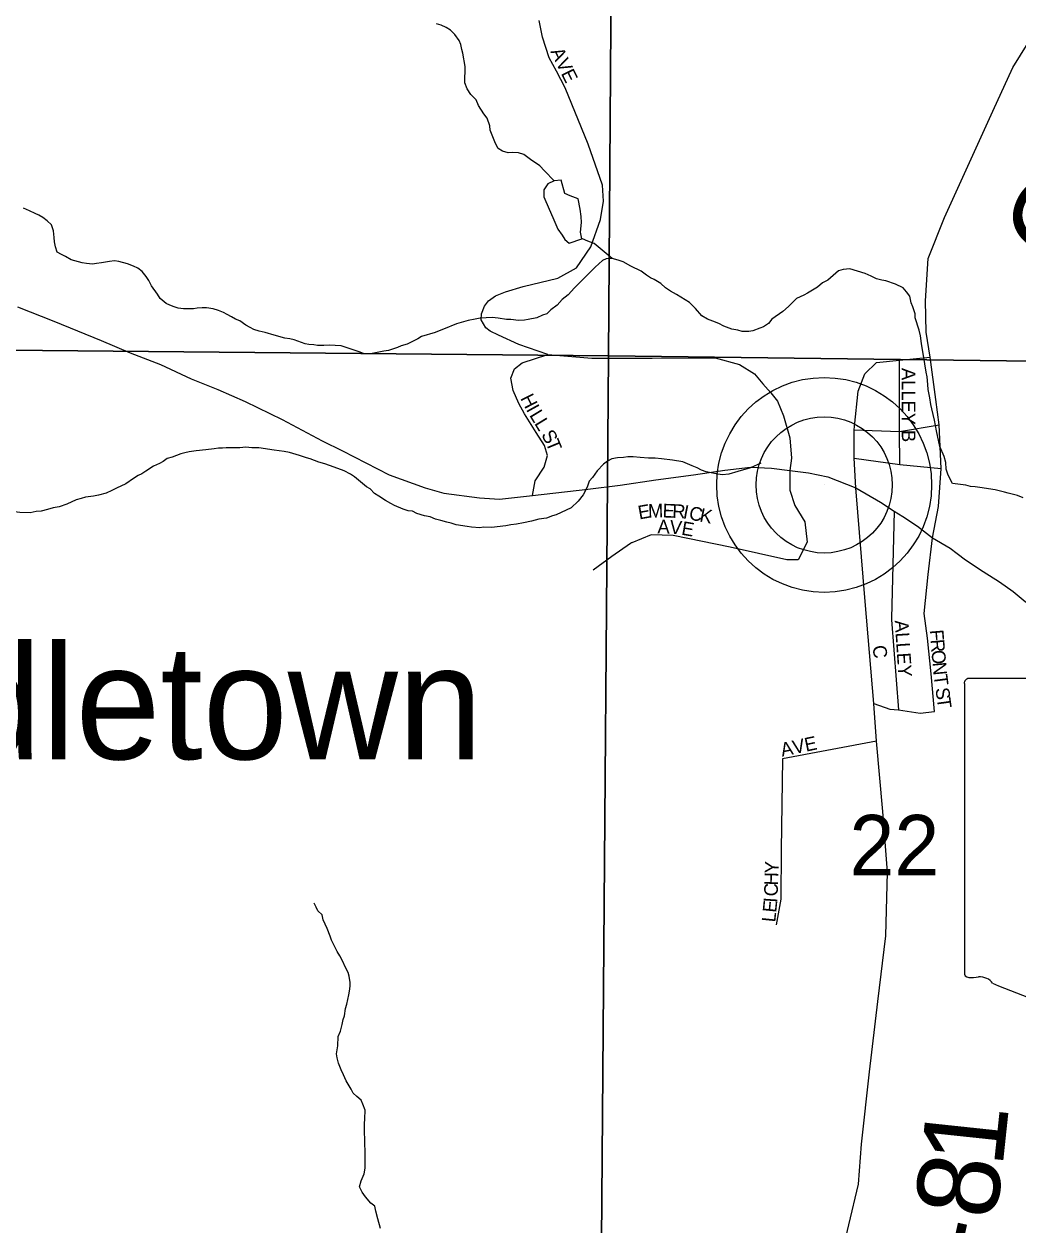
# Model space of a CAD drawing. Extents: x 1310247 to 1552180, y 377264 to 706493.
# Drawn here: x 1424452 to 1428085, y 558011 to 562401 of the extents above; entities that cross this region are included whole.
import ezdxf

# ---------------------------------------------------------------- set-up
doc = ezdxf.new("R2010")
doc.units = 0
for name, color, linetype in [('GM_X_County_Road', 7, 'Continuous'), ('GM_X_County_Road_Text', 7, 'Continuous'), ('GM_X_Minor_River', 7, 'Continuous'), ('GM_X_Section', 7, 'Continuous'), ('GM_X_Section_Text', 7, 'Continuous'), ('GM_X_State_Route', 7, 'Continuous'), ('GM_X_State_Shield', 7, 'Continuous'), ('GM_X_Township_Subdivision', 7, 'Continuous'), ('GM_X_Township_Subdivision_Text', 7, 'Continuous'), ('GM_X_Unincorporated', 7, 'Continuous'), ('GM_X_Unincorporated_Location', 7, 'Continuous'), ('GM_X_Unincorporated_Text', 7, 'Continuous')]:
    doc.layers.add(name, color=color, linetype=linetype)

msp = doc.modelspace()

# ---------------------------------------------------------------- linework, layer by layer
at = {"layer": 'GM_X_County_Road'}
for points in [[(1427772, 560522.2), (1427794.8, 560637.2), (1427804.1, 560775.9), (1427797.2, 560936.2), (1427784.6, 561027.8), (1427764, 561183), (1427749.6, 561274.5), (1427746.9, 561388.7), (1427756.7, 561543.2), (1427816.4, 561693.2), (1427993.5, 562081.8), (1428065.7, 562242.3), (1428268.2, 562567.9), (1428408.3, 562798.9), (1428563.7, 563151.5), (1428774.3, 563641.5), (1429063.6, 564149.3), (1429169.3, 564443.3), (1429240.7, 564728.1), (1429289.4, 564985.5), (1429340.6, 565108.5), (1430024.6, 565982.1), (1430380.3, 566444.5), (1430697, 566874.4)], [(1427401.9, 557736.7), (1427466.9, 558011.5), (1427501.6, 558159.8), (1427512.9, 558306.4), (1427542.4, 558570.8), (1427572.7, 558827.5), (1427602.2, 559067.6), (1427608.2, 559300.9), (1427590.9, 559522), (1427567.5, 559779.5), (1427557.9, 559917.4), (1427525.9, 560290.2), (1427492.7, 560705)]]:
    msp.add_lwpolyline(points, dxfattribs=at)
at = {"layer": 'GM_X_Minor_River'}
for points in [[(1426389.3, 561828.1), (1426354.9, 561864.7), (1426337, 561882.8), (1426303.2, 561905.2), (1426279.4, 561923.4), (1426259.5, 561929.6), (1426237.5, 561931.8), (1426221.6, 561930), (1426201.6, 561936.2), (1426185.7, 561946.3), (1426175.9, 561964.4), (1426156.3, 562012.7), (1426154.4, 562028.7), (1426144.6, 562056.8), (1426132.8, 562073), (1426113, 562103.2), (1426105.2, 562123.3), (1426085.3, 562143.5), (1426071.5, 562163.7), (1426063.7, 562185.8), (1426064.1, 562245.8), (1426056.5, 562294), (1426052.6, 562308), (1426048.7, 562326.1), (1426042.9, 562340.1), (1426027, 562362.3), (1426011.2, 562378.5), (1425995.3, 562388.6), (1425977.4, 562396.8), (1425959.4, 562401)], [(1426491.3, 561615.8), (1426485.6, 561639.6), (1426490.3, 561675.6), (1426488.8, 561697.7), (1426485.3, 561723.9), (1426478.1, 561762.2), (1426448.2, 561772.8), (1426428.4, 561781.2), (1426415.3, 561829.6), (1426389.3, 561828.1), (1426367, 561816.5), (1426352.5, 561794.7), (1426352, 561768.6), (1426371.1, 561724.1)], [(1424625.3, 561538.3), (1424603.4, 561550.5), (1424589.5, 561558.7), (1424573.6, 561566.8), (1424567.8, 561586.9), (1424563.9, 561605), (1424562, 561621), (1424560.2, 561645.1), (1424552.4, 561667.2), (1424536.5, 561681.3), (1424520.6, 561693.5), (1424506.7, 561701.6), (1424492.8, 561707.8), (1424472.9, 561718), (1424451, 561728.2)], [(1426371.1, 561724.1), (1426384.5, 561693.7), (1426403.7, 561651.2), (1426419.3, 561628.8), (1426429, 561612.6), (1426444.7, 561600.2), (1426491.3, 561615.8)], [(1426602.1, 561544), (1426572.3, 561568.3), (1426558.4, 561580.4), (1426536.6, 561598.7), (1426512.7, 561606.9), (1426492.8, 561615.1), (1426491.3, 561615.8)], [(1426949.9, 561322.5), (1426930, 561334.7), (1426906.3, 561360.9), (1426884.5, 561383.2), (1426836.7, 561411.6), (1426814.9, 561423.9), (1426797, 561436), (1426779.1, 561452.2), (1426755.3, 561466.5), (1426741.3, 561472.6), (1426727.4, 561482.7), (1426707.6, 561496.9), (1426669.8, 561515.3), (1426641.9, 561531.6), (1426624, 561537.8), (1426602.1, 561544), (1426580.1, 561542.2), (1426566.1, 561536.3), (1426540, 561512.5), (1426463.6, 561437.1), (1426441.4, 561411.3), (1426419.3, 561393.5), (1426401.2, 561373.6), (1426377.1, 561355.8), (1426363, 561341.9), (1426347, 561336.1), (1426327, 561326.3), (1426295, 561320.6), (1426281, 561318.7), (1426259, 561316.9), (1426231.1, 561321.2), (1426215.1, 561321.3), (1426185.2, 561325.6), (1426163.2, 561327.8), (1426119.3, 561326.2), (1426101.3, 561322.4), (1426075.3, 561316.6), (1426033.3, 561305), (1425985.2, 561285.4), (1425969.2, 561279.5), (1425955.2, 561273.7), (1425905.2, 561258.1), (1425891.1, 561250.2), (1425853, 561230.5), (1425831, 561224.8), (1425817, 561218.9), (1425785, 561207.2), (1425767, 561205.3), (1425719, 561195.8), (1425693, 561196), (1425677.1, 561202.2), (1425611.4, 561224.8), (1425567.5, 561227.2), (1425547.5, 561225.4), (1425525.5, 561225.6), (1425511.6, 561227.7), (1425493.6, 561229.9), (1425479.7, 561232), (1425439.8, 561246.4), (1425423.9, 561250.6), (1425405.9, 561252.7), (1425366.1, 561263.1), (1425334.2, 561273.4), (1425312.3, 561277.6), (1425292.3, 561283.8), (1425278.4, 561292), (1425262.5, 561300.1), (1425240.7, 561316.3), (1425224.7, 561322.5), (1425210.8, 561330.6), (1425194.9, 561338.8), (1425181, 561346.9), (1425163.1, 561353.1), (1425143.1, 561359.3), (1425119.2, 561363.5), (1425103.2, 561363.7), (1425085.3, 561361.8), (1425071.3, 561360), (1425035.3, 561360.3), (1425015.4, 561362.5), (1425001.4, 561366.6), (1424985.5, 561372.8), (1424971.6, 561378.9), (1424949.7, 561397.1), (1424939.9, 561413.2), (1424918.1, 561443.5), (1424908.3, 561463.6), (1424898.4, 561477.7), (1424884.6, 561495.9), (1424868.7, 561508), (1424852.8, 561516.2), (1424830.9, 561524.4), (1424799, 561532.7), (1424783, 561534.9), (1424765, 561533), (1424735, 561527.3), (1424717, 561525.4), (1424703.1, 561523.6), (1424681.1, 561525.8), (1424665.2, 561527.9), (1424625.3, 561538.3)], [(1428103.2, 560669), (1428083.3, 560677.2), (1428049.4, 560685.5), (1428035.5, 560689.7), (1428001.6, 560698), (1427945.8, 560706.5), (1427927.8, 560708.7), (1427911.8, 560710.8), (1427893.9, 560715), (1427846, 560721.4), (1427830.3, 560751.6), (1427822.4, 560773.7), (1427820.6, 560797.8), (1427814.8, 560819.8), (1427799.1, 560856), (1427795.2, 560874.1), (1427787.5, 560914.2), (1427779.8, 560952.3), (1427770.1, 560994.5), (1427766.3, 561010.5), (1427762.5, 561034.6), (1427756.7, 561064.7), (1427754.8, 561082.7), (1427753, 561110.8), (1427749.2, 561128.8), (1427739.6, 561189), (1427737.7, 561203), (1427732, 561233.1), (1427728.2, 561261.2), (1427724.3, 561281.2), (1427708.7, 561327.4), (1427708.8, 561341.4), (1427701, 561367.6), (1427695.1, 561381.6), (1427689.3, 561405.7), (1427677.4, 561421.8), (1427665.6, 561436), (1427637.7, 561450.2), (1427601.9, 561462.6), (1427587.9, 561464.7), (1427568, 561468.9), (1427548.1, 561479.1), (1427526.2, 561489.3), (1427470.4, 561505.9), (1427446.4, 561504.1), (1427428.4, 561498.2), (1427390.2, 561464.6), (1427370.2, 561454.7), (1427352.1, 561438.9), (1427316, 561417.2), (1427302, 561409.3), (1427275.9, 561397.5), (1427245.8, 561367.8), (1427225.7, 561349.9), (1427185.5, 561322.3), (1427173.4, 561306.4), (1427155.4, 561294.5), (1427141.3, 561288.7), (1427115.3, 561278.9), (1427101.3, 561277), (1427077.4, 561277.2), (1427061.4, 561281.4), (1427039.5, 561285.6), (1427009.6, 561295.9), (1426991.7, 561306.1), (1426969.8, 561314.3), (1426949.9, 561322.5)], [(1427145.7, 560796), (1427107.7, 560778.4), (1427061.6, 560764.8), (1427027.6, 560755.1), (1427005.6, 560753.3), (1426987.7, 560755.5), (1426963.8, 560759.7), (1426945.8, 560763.8), (1426927.9, 560770), (1426912, 560778.2), (1426894.1, 560786.3), (1426860.2, 560800.7), (1426822.3, 560807), (1426782.4, 560811.4), (1426758.5, 560813.6), (1426734.5, 560813.9), (1426704.6, 560816.2), (1426678.7, 560818.4), (1426658.7, 560818.6), (1426642.7, 560816.7), (1426620.7, 560814.9), (1426600.7, 560811.1), (1426584.7, 560803.2), (1426570.6, 560791.4), (1426546.5, 560767.6), (1426530.4, 560743.7), (1426518.3, 560729.8), (1426512.2, 560711.8), (1426506.1, 560697.8), (1426496, 560679.9), (1426477.8, 560656.1), (1426451.7, 560632.3), (1426433.6, 560624.4), (1426397.6, 560606.8), (1426383.6, 560602.9), (1426361.6, 560595.1), (1426333.6, 560591.3), (1426307.6, 560583.6), (1426277.6, 560577.8), (1426251.6, 560572.1), (1426231.6, 560570.2), (1426213.6, 560566.4), (1426181.6, 560562.7), (1426161.6, 560560.9), (1426131.7, 560561.2), (1426117.7, 560559.3), (1426087.8, 560561.6), (1426071.8, 560563.7), (1426031.9, 560570.1), (1426014, 560576.3), (1425998, 560580.4), (1425976.1, 560586.6), (1425956.2, 560590.8), (1425936.3, 560599), (1425916.3, 560603.2), (1425888.4, 560611.5), (1425872.5, 560619.6), (1425856.6, 560621.8), (1425838.6, 560628), (1425806.8, 560640.3), (1425792.9, 560648.4), (1425773, 560658.6), (1425749.1, 560674.8), (1425733.2, 560685), (1425717.4, 560701.2), (1425703.5, 560709.3), (1425689.6, 560721.5), (1425659.8, 560745.8), (1425645.9, 560755.9), (1425622, 560768.1), (1425586.2, 560780.5), (1425552.3, 560792.8), (1425530.4, 560799), (1425498.5, 560811.3), (1425484.6, 560815.5), (1425458.7, 560823.7), (1425422.8, 560834.1), (1425402.9, 560838.3), (1425367, 560842.6), (1425311.1, 560851.1), (1425285.2, 560851.4), (1425263.2, 560853.6), (1425241.3, 560851.8), (1425217.3, 560852), (1425191.4, 560852.2), (1425177.4, 560850.4), (1425163.4, 560850.5), (1425147.4, 560848.6), (1425117.4, 560844.9), (1425081.5, 560841.2), (1425055.5, 560837.5), (1425039.5, 560833.6), (1425025.5, 560829.8), (1424993.4, 560818), (1424975.4, 560812.2), (1424961.4, 560802.3), (1424947.3, 560794.4), (1424925.3, 560784.6), (1424897.2, 560766.9), (1424883.2, 560757), (1424869.1, 560751.1)], [(1424869.1, 560751.1), (1424853.1, 560739.2), (1424825, 560719.5), (1424790.9, 560703.8), (1424772.9, 560695.9), (1424752.8, 560686.1), (1424724.8, 560678.4), (1424706.8, 560674.5), (1424676.9, 560670.8), (1424660.9, 560666.9), (1424642.8, 560661.1), (1424608.8, 560645.4), (1424580.8, 560635.7), (1424558.8, 560631.8), (1424538.8, 560626), (1424514.8, 560620.2), (1424496.8, 560618.4), (1424474.8, 560614.6), (1424436.8, 560615), (1424408.9, 560619.2), (1424387.1, 560637.4), (1424363.2, 560653.7), (1424351.4, 560669.8)], [(1425755.5, 557997.6), (1425745.8, 558033.8), (1425738, 558061.9), (1425734.1, 558079.9), (1425720.2, 558090.1), (1425700.5, 558114.3), (1425688.6, 558130.4), (1425678.8, 558150.5), (1425684.9, 558172.5), (1425695.1, 558198.4), (1425699.2, 558218.4), (1425699.7, 558282.5), (1425697.9, 558306.5), (1425698, 558324.5), (1425696.2, 558348.6), (1425696.4, 558380.6), (1425698.5, 558398.6), (1425698.8, 558430.7), (1425690.9, 558452.8), (1425685.1, 558466.8), (1425669.2, 558481), (1425655.3, 558493.1), (1425647.4, 558507.2), (1425629.7, 558537.4), (1425619.8, 558559.5), (1425612, 558577.6), (1425602.2, 558601.8), (1425596.3, 558621.8), (1425594.4, 558635.9), (1425598.7, 558665.9), (1425600.9, 558699.9), (1425609, 558719.8), (1425615.2, 558743.8), (1425619.3, 558761.8), (1425623.4, 558775.8), (1425627.6, 558801.8), (1425631.7, 558817.7), (1425635.8, 558835.7), (1425640, 558851.7), (1425642.1, 558865.7), (1425644.2, 558883.7), (1425644.3, 558897.7), (1425640.4, 558919.8), (1425636.6, 558933.8), (1425626.7, 558951.9), (1425616.9, 558976.1), (1425607.1, 558994.2), (1425597.2, 559010.3), (1425585.4, 559032.4), (1425575.5, 559052.5), (1425571.6, 559066.6), (1425559.9, 559094.7), (1425546.1, 559126.9), (1425542.3, 559145), (1425526.4, 559159.1), (1425520.5, 559173.2), (1425512.6, 559187.3)]]:
    msp.add_lwpolyline(points, dxfattribs=at)
at = {"layer": 'GM_X_Section'}
for points in [[(1421290.3, 566549.5), (1426625.7, 566531), (1426589, 561187.9), (1421286.3, 561237.7)], [(1421286.3, 561237.7), (1426589, 561187.9), (1426546.6, 555949), (1421263.2, 555966.3)]]:
    msp.add_lwpolyline(points, close=True, dxfattribs=at)
for points in [[(1429110.3, 561155.8), (1426589, 561187.9), (1426625.7, 566531), (1432063.1, 566510.3)], [(1426546.6, 555949), (1426589, 561187.9), (1429110.3, 561155.8)]]:
    msp.add_lwpolyline(points, dxfattribs=at)
at = {"layer": 'GM_X_State_Route'}
for points in [[(1424428.4, 561367), (1424561, 561314.6), (1424734.7, 561244.6), (1424840.6, 561199.4), (1424951.6, 561156.3), (1425063.7, 561103.8), (1425161.3, 561064.8), (1425260, 561020.6), (1425395.7, 560954.8), (1425541.6, 560877.7), (1425615.7, 560840.7), (1425786.3, 560753.3), (1425917.9, 560705), (1425986.7, 560686.5), (1426117.3, 560669), (1426190.3, 560663.9), (1426310.6, 560677.8), (1426512.9, 560700.4), (1426631.2, 560714.6), (1426761.8, 560734.8), (1426899.5, 560753.3), (1427013.6, 560769.7), (1427107.2, 560781.1), (1427184.3, 560777), (1427250.9, 560769.4), (1427319.9, 560760.5), (1427389.9, 560746.1), (1427492.7, 560705)], [(1427492.7, 560705), (1427582.1, 560653.6), (1427632.4, 560619.7), (1427664.3, 560601.2), (1427717.7, 560565.2), (1427772, 560522.2), (1427837.6, 560484.6), (1427862.8, 560465.4)], [(1427862.8, 560465.4), (1427893, 560442.4), (1427957.1, 560400.2), (1428017.1, 560362.1), (1428067.5, 560327), (1428111.2, 560289.4), (1428147.8, 560250.7), (1428179.3, 560211.1), (1428215.9, 560156.7), (1428250.5, 560044.8), (1428267.8, 559968.5), (1428295.3, 559859.7), (1428316.1, 559805.3), (1428343, 559757), (1428382.7, 559702.6), (1428417.3, 559668), (1428473.8, 559627.3), (1428534.8, 559594.3), (1428597.8, 559568.3), (1428660.7, 559540.8)]]:
    msp.add_lwpolyline(points, dxfattribs=at)
at = {"layer": 'GM_X_State_Shield'}
for p, q in [((1427888.8, 559990.4), (1427888.8, 558933.8)), ((1428415.6, 560008.6), (1427905.9, 560008.6))]:
    msp.add_line(p, q, dxfattribs=at)
for centre, major_axis, start_param, end_param in [((1427908.7, 559992.7), (20.2, 0), 1.712693, 3.28349), ((1427908.9, 558931.5), (20.3, 0), 3.00124, 4.508301), ((1427912, 559039.6), (155.2, 0), 4.665946, 4.897461), ((1427943.7, 558872.8), (56, 0), 0.519207, 1.627899), ((1428650.3, 559822.1), (1332.7, 0), 4.195997, 4.488961)]:
    msp.add_ellipse(centre, major_axis=major_axis, ratio=0.8, start_param=start_param, end_param=end_param, dxfattribs=at)
at = {"layer": 'GM_X_Township_Subdivision'}
for points in [[(1426367.1, 561192.3), (1426260.8, 561229.7), (1426186.6, 561263.4), (1426156.2, 561278.5), (1426139.6, 561290.6), (1426123.3, 561319.5), (1426123.9, 561341.4), (1426134.8, 561369.7), (1426150.4, 561389.3), (1426175.8, 561407.7), (1426211.5, 561421.5), (1426276.1, 561441.1), (1426403.4, 561471.7), (1426470.9, 561509.7), (1426523.3, 561586.4), (1426558.9, 561686), (1426569.6, 561753.3), (1426566.5, 561812.4), (1426514, 561961.9), (1426429.8, 562167.9), (1426398.2, 562228.6), (1426371.2, 562277.1), (1426347.2, 562352.6), (1426334.5, 562413.6)], [(1426310.6, 560677.8), (1426320.8, 560730.7), (1426353.7, 560781.1), (1426365, 560823.2), (1426354.7, 560860.2), (1426323.9, 560907.5), (1426281.8, 560976.4), (1426260.2, 561013.4), (1426240.4, 561061.5), (1426231.4, 561106.9), (1426244.8, 561140.8), (1426272.5, 561162.4), (1426367.1, 561192.3), (1426527.4, 561179.9), (1426747.4, 561179.9), (1426977.7, 561180.9), (1427067.1, 561156.3), (1427121.6, 561122.3), (1427152.2, 561085.5), (1427181.8, 561052.2), (1427205.9, 561021.7), (1427227.6, 560968.7), (1427250.6, 560888.6), (1427257.3, 560813.4), (1427250.9, 560769.4)], [(1427567.7, 561163.4), (1427652, 561172.7), (1427764, 561183)], [(1427653, 560791.3), (1427651.6, 560911.5), (1427652, 561172.7)], [(1427492.7, 560705), (1427486.5, 560814), (1427485.9, 560917.6), (1427486.9, 560929.4), (1427500.9, 561058.6), (1427525.5, 561122.3), (1427567.7, 561163.4)], [(1427485.9, 560917.6), (1427651.6, 560911.5), (1427797.2, 560936.2)], [(1427486.5, 560814), (1427653, 560791.3), (1427804.1, 560775.9)], [(1427250.9, 560769.4), (1427251.1, 560696.8), (1427269.6, 560641.3), (1427305.5, 560581.7), (1427314.8, 560506.6), (1427281.9, 560441.9), (1427239.8, 560441.9), (1427033.2, 560488.1), (1426824.5, 560531.3), (1426744.3, 560533.3), (1426673.5, 560504.5), (1426672.4, 560503.8)], [(1427632.4, 560619.7), (1427622.2, 560228.4)], [(1427742.2, 560246.4), (1427756.2, 560388.4), (1427772, 560522.2)], [(1426672.4, 560503.8), (1426668.9, 560501.4), (1426600, 560454.4), (1426532.4, 560404.1)], [(1427622.2, 560228.4), (1427622.1, 560223.2), (1427648.1, 559893.9)], [(1427780.2, 559888.3), (1427768, 560025), (1427753.7, 560155.8), (1427742.2, 560246.4)], [(1427557.9, 559917.4), (1427616.1, 559896.8), (1427648.1, 559893.9), (1427727.9, 559881.7), (1427780.2, 559888.3)], [(1427567.5, 559779.5), (1427224.3, 559715.1), (1427219, 559382.2), (1427217.9, 559201.7), (1427201.2, 559107.9)]]:
    msp.add_lwpolyline(points, dxfattribs=at)
at = {"layer": 'GM_X_Unincorporated'}
for radius in [392.8, 249]:
    msp.add_circle((1427376.6, 560716.1), radius, dxfattribs=at)
at = {"layer": 'GM_X_Unincorporated_Location'}
msp.add_line((1427376.6, 560716.1), (1427376.6, 560716.1), dxfattribs=at)

# ---------------------------------------------------------------- texts
at = {"layer": 'GM_X_County_Road_Text'}
for s, rotation, p in [('C', 65.3047, (1428292.4, 561489.3)), ('1', 83.9379, (1428028.1, 558217.7)), ('8', 82.1914, (1428001.8, 558024.7)), ('-', 77.2968, (1427969.7, 557877))]:
    msp.add_text(s, height=300, rotation=rotation, dxfattribs=at).set_placement(p)
at = {"layer": 'GM_X_Section_Text'}
msp.add_text('22', height=221, rotation=0, dxfattribs=at).set_placement((1427468.9, 559288.7))
at = {"layer": 'GM_X_Township_Subdivision_Text'}
for s, rotation, p in [('A', 295.9003, (1426375.3, 562300.2)), ('V', 295.9003, (1426394.6, 562260.6)), ('E', 295.8932, (1426413.8, 562221)), ('ALLEY B', 270, (1427660.3, 561143.6)), ('H', 296.8583, (1426265.2, 561033.3)), ('I', 299.0138, (1426286, 560992.3)), ('L', 301.0833, (1426297.7, 560971.3)), ('L', 301.3799, (1426316, 560940.9)), ('S', 299.9025, (1426341, 560899.9)), ('T', 292.3214, (1426357.8, 560870.9)), ('E', 10.19, (1426700.9, 560589.6)), ('M', 1.8764, (1426733.6, 560595.7)), ('E', 358.0872, (1426785.5, 560597.4)), ('R', 357.2061, (1426820.5, 560596.2)), ('I', 349.0501, (1426858.2, 560594.5)), ('C', 349.0282, (1426879.8, 560590.3)), ('K', 349.0444, (1426918.7, 560582.8)), ('A', 359.2349, (1426767, 560539)), ('V', 354.6156, (1426809.9, 560538.4)), ('E', 350.1986, (1426852.7, 560534.5)), ('ALLEY', 273.7316, (1427634.5, 560220.2)), ('F', 274.7863, (1427762.1, 560185.2)), ('C', 276.3495, (1427553.4, 560127.5)), ('R', 274.7989, (1427765, 560150.1)), ('O', 274.7818, (1427768.4, 560110.6)), ('N', 275.4543, (1427772.1, 560066.2)), ('T', 277.4173, (1427776.5, 560020.5)), ('S', 277.8502, (1427782.9, 559972.1)), ('T', 277.8502, (1427787.7, 559937.2)), ('AVE', 11.6906, (1427222.8, 559722.8)), ('Y', 88.3208, (1427209.2, 559295.5)), ('H', 88.3208, (1427207.9, 559251.5)), ('C', 87.8199, (1427206.4, 559211.4)), ('E', 84.3695, (1427201.2, 559151.2)), ('I', 86.0566, (1427204.8, 559187.8)), ('L', 84.3628, (1427197.8, 559116.1))]:
    msp.add_text(s, height=50, rotation=rotation, dxfattribs=at).set_placement(p)
at = {"layer": 'GM_X_Unincorporated_Text'}
msp.add_text('West Middletown', height=417, rotation=0, dxfattribs=at).set_placement((1421883.1, 559713.4))

doc.saveas('drawing.dxf')
